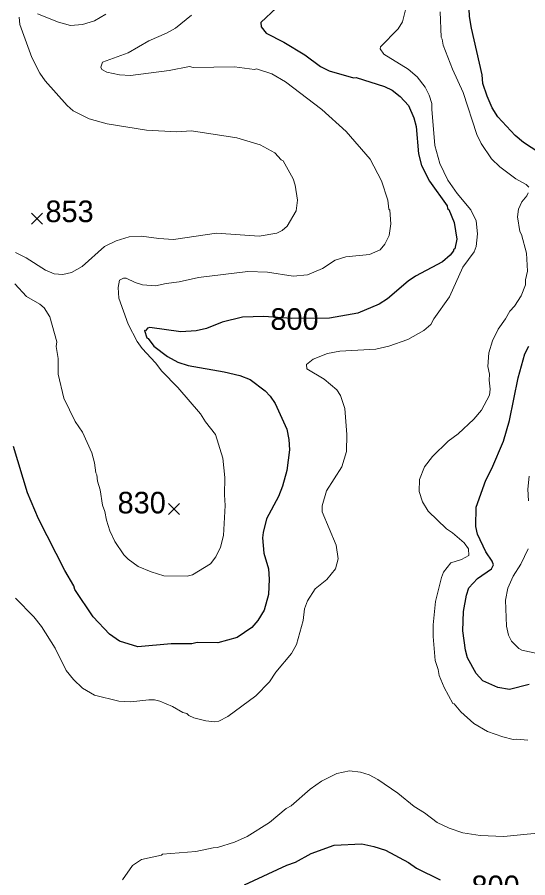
# Model space of a CAD drawing. Extents: x 265.7 to 292.1, y 7676.2 to 7704.2.
# Drawn here: x 270.414 to 272.305, y 7692.446 to 7695.635 of the extents above; entities that cross this region are included whole.
import ezdxf
from ezdxf.enums import TextEntityAlignment as Align

# ---------------------------------------------------------------- set-up
doc = ezdxf.new("R2010")
doc.units = 0
doc.header["$LTSCALE"] = 0.032
for name, color, linetype, lineweight in [('1', 7, 'Continuous', 25), ('2', 7, 'Continuous', 13), ('21', 7, 'Continuous', 25)]:
    doc.layers.add(name, color=color, linetype=linetype, lineweight=lineweight)
doc.layers.add('61', color=7, linetype='Continuous')

msp = doc.modelspace()

# ---------------------------------------------------------------- linework, layer by layer
at = {"layer": '1'}
for points in [[(272.3459, 7695.1334), (272.2893, 7695.1702), (272.259, 7695.1965), (272.1943, 7695.2659), (272.1736, 7695.2986), (272.1544, 7695.3417), (272.1393, 7695.3896), (272.1361, 7695.4215), (272.097, 7695.5939), (272.0898, 7695.637), (272.0866, 7695.6944), (272.0882, 7695.7232), (272.0962, 7695.7519), (272.1273, 7695.8093), (272.2278, 7695.9035), (272.2789, 7695.9657), (272.3172, 7696.0487)], [(271.374, 7695.6697), (271.3166, 7695.6154), (271.3174, 7695.5987), (271.3357, 7695.5755), (271.4012, 7695.542), (271.4794, 7695.4949), (271.5376, 7695.4526), (271.5695, 7695.4359), (271.6597, 7695.4095), (271.6693, 7695.4111), (271.7746, 7695.3776), (271.8033, 7695.3641), (271.832, 7695.3409), (271.864, 7695.3074), (271.8831, 7695.2619), (271.8919, 7695.23), (271.9007, 7695.1279), (271.911, 7695.0848), (271.9414, 7695.0273), (272.0068, 7694.9356), (272.0084, 7694.926), (272.0132, 7694.9228), (272.0331, 7694.8741), (272.0427, 7694.8119), (272.0347, 7694.776), (272.0307, 7694.7736), (272.0307, 7694.7696), (272.018, 7694.7528), (271.9893, 7694.7289), (271.8895, 7694.6754), (271.8624, 7694.6563), (271.785, 7694.5908), (271.7547, 7694.5709), (271.6757, 7694.5382), (271.5703, 7694.5198)], [(271.5703, 7694.5198), (271.4295, 7694.5182), (271.3277, 7694.5258), (271.248, 7694.5238), (271.1729, 7694.5047), (271.1155, 7694.4807), (271.0772, 7694.4727)], [(271.0772, 7694.4727), (271.0197, 7694.4687), (270.9048, 7694.4847), (270.8968, 7694.4831), (270.8889, 7694.4727), (270.8857, 7694.4735), (270.8936, 7694.4464), (270.8984, 7694.4448), (270.92, 7694.4161), (270.9703, 7694.377), (271.0086, 7694.3562), (271.0469, 7694.3443), (271.1809, 7694.3203), (271.2384, 7694.3068), (271.2767, 7694.2924), (271.3325, 7694.2501), (271.3509, 7694.2302), (271.3692, 7694.2038), (271.4131, 7694.1081), (271.4203, 7694.0698), (271.4219, 7694.0315), (271.4123, 7693.9549), (271.3964, 7693.8974), (271.3812, 7693.8591), (271.3373, 7693.7761), (271.3245, 7693.7251), (271.3229, 7693.7059), (271.3277, 7693.6485), (271.3445, 7693.591), (271.3477, 7693.5527), (271.3453, 7693.4952), (271.3285, 7693.4378), (271.3054, 7693.3995), (271.2831, 7693.3731), (271.2288, 7693.3364), (271.157, 7693.3165), (271.0804, 7693.3173), (271.0612, 7693.3133), (270.9846, 7693.3125), (270.8601, 7693.3013), (270.7931, 7693.3221), (270.7556, 7693.3492), (270.6957, 7693.4123), (270.6271, 7693.5144), (270.6239, 7693.5272), (270.5904, 7693.5846), (270.4931, 7693.7761), (270.4524, 7693.8719), (270.4005, 7694.0442)], [(272.31, 7693.1625), (272.2374, 7693.1441), (272.1943, 7693.1505), (272.1385, 7693.1752), (272.1145, 7693.2024), (272.0826, 7693.2606), (272.0746, 7693.2894), (272.0651, 7693.3612), (272.0666, 7693.433), (272.0778, 7693.4937), (272.0874, 7693.52), (272.1185, 7693.5543), (272.1712, 7693.591), (272.1784, 7693.6054), (272.1736, 7693.6197), (272.1496, 7693.654), (272.1193, 7693.7187), (272.1129, 7693.7474), (272.1137, 7693.8192), (272.1496, 7693.9198), (272.172, 7693.9629), (272.2151, 7694.0634), (272.2382, 7694.14), (272.2701, 7694.298), (272.2949, 7694.3874), (272.3092, 7694.4161)], [(271.2559, 7692.4204), (271.4123, 7692.4922), (271.4442, 7692.5042), (271.5033, 7692.5361), (271.5879, 7692.5672), (271.69, 7692.5712), (271.7347, 7692.5624), (271.7778, 7692.5481), (271.864, 7692.5026), (271.8927, 7692.4818), (271.9805, 7692.4387)]]:
    msp.add_lwpolyline(points, dxfattribs=at)
at = {"layer": '2'}
for points in [[(270.6559, 7693.1481), (270.7005, 7693.1226), (270.7899, 7693.1002), (270.8346, 7693.0979), (270.9016, 7693.1058), (270.9224, 7693.105), (270.9415, 7693.1002), (270.9894, 7693.0803), (271.0277, 7693.0588), (271.0421, 7693.0548), (271.0493, 7693.0476), (271.0676, 7693.038), (271.1123, 7693.0276), (271.1442, 7693.0244), (271.161, 7693.0268), (271.1937, 7693.0436), (271.2974, 7693.1202), (271.3485, 7693.1721), (271.3724, 7693.208), (271.4299, 7693.2766), (271.449, 7693.3101), (271.473, 7693.3995), (271.4786, 7693.4426), (271.4889, 7693.4721), (271.5176, 7693.5168), (271.5608, 7693.5511), (271.5935, 7693.5902), (271.603, 7693.6277), (271.5959, 7693.6788), (271.544, 7693.8017), (271.544, 7693.824), (271.5599, 7693.8799), (271.6166, 7693.9692), (271.6342, 7694.0251), (271.635, 7694.0889), (271.6278, 7694.1847), (271.611, 7694.2326), (271.5983, 7694.2541), (271.5504, 7694.294), (271.4865, 7694.3323), (271.4857, 7694.3483), (271.5105, 7694.3682), (271.5639, 7694.3882), (271.6086, 7694.3969), (271.7427, 7694.4041), (271.7906, 7694.4153), (271.8608, 7694.4408), (271.9198, 7694.4743), (271.9462, 7694.4967), (271.9573, 7694.5174), (272.0156, 7694.598), (272.0651, 7694.7081), (272.1065, 7694.7656), (272.1145, 7694.7848), (272.1193, 7694.8326), (272.1137, 7694.8805), (272.0938, 7694.9204), (272.0443, 7694.9811), (272.0092, 7695.0305), (271.9797, 7695.0928), (271.9605, 7695.1598), (271.9494, 7695.2939), (271.9502, 7695.3146), (271.9398, 7695.3465), (271.9246, 7695.3752), (271.8951, 7695.4135), (271.8624, 7695.4423), (271.7714, 7695.4981), (271.7586, 7695.5173), (271.7602, 7695.5245), (271.8257, 7695.5923), (271.8408, 7695.6178), (271.852, 7695.6625)], [(271.9813, 7695.6545), (271.9845, 7695.5612), (271.9885, 7695.554)], [(270.6798, 7695.2579), (270.6215, 7695.2883), (270.5984, 7695.3074), (270.517, 7695.3992), (270.4979, 7695.4279), (270.4683, 7695.4854), (270.4237, 7695.6082), (270.4205, 7695.6354)], [(270.4883, 7695.6473), (270.5665, 7695.6162), (270.6112, 7695.6043), (270.6559, 7695.6082), (270.7005, 7695.621), (270.742, 7695.6465)], [(270.9016, 7695.5468), (270.9671, 7695.5755), (271.0006, 7695.5947), (271.0596, 7695.6418)], [(270.7931, 7695.4207), (270.7452, 7695.4311), (270.7269, 7695.4415), (270.7229, 7695.4495), (270.7293, 7695.4678), (270.825, 7695.5029), (270.9016, 7695.5468)], [(271.9885, 7695.554), (271.9924, 7695.5316), (272.0268, 7695.4423), (272.0659, 7695.3561), (272.1161, 7695.1997), (272.1329, 7695.1662), (272.1704, 7695.1103)], [(270.4045, 7694.6467), (270.4484, 7694.5996), (270.4979, 7694.5717), (270.513, 7694.5581), (270.5346, 7694.5246), (270.5609, 7694.4313), (270.5585, 7694.4145), (270.5649, 7694.3698), (270.5657, 7694.3124), (270.5864, 7694.223), (270.6287, 7694.1368), (270.6559, 7694.0969), (270.6902, 7694.0203), (270.6997, 7693.9836), (270.7045, 7693.9469), (270.7085, 7693.9389), (270.7109, 7693.915), (270.7205, 7693.8831), (270.7293, 7693.8272), (270.738, 7693.8033), (270.7444, 7693.7713), (270.7572, 7693.7314), (270.7755, 7693.6915), (270.8083, 7693.6429), (270.825, 7693.6261), (270.8617, 7693.5998), (270.9096, 7693.579), (270.9575, 7693.5647), (271.0437, 7693.5639), (271.0636, 7693.5687), (271.1298, 7693.6094), (271.1498, 7693.6357), (271.1674, 7693.6708), (271.1785, 7693.7139), (271.1841, 7693.8256), (271.1817, 7693.8655), (271.1833, 7693.9293), (271.1761, 7694.0012), (271.1482, 7694.0889), (271.1107, 7694.1352), (271.0931, 7694.1655), (271.0094, 7694.2629), (270.9495, 7694.3227), (270.9256, 7694.3539), (270.8769, 7694.4073), (270.8585, 7694.4336), (270.825, 7694.4975), (270.7907, 7694.5932), (270.7875, 7694.6331), (270.7923, 7694.6603), (270.8075, 7694.6682), (270.8171, 7694.6674), (270.8506, 7694.6515), (270.8777, 7694.6435), (270.9256, 7694.6395), (270.9655, 7694.6483), (271.0134, 7694.6539), (271.0852, 7694.6706), (271.2687, 7694.6922), (271.3405, 7694.6906), (271.4363, 7694.6746), (271.4889, 7694.6802), (271.5448, 7694.7042), (271.5911, 7694.7345), (271.631, 7694.7472), (271.7187, 7694.7552), (271.7586, 7694.7728), (271.7754, 7694.7935), (271.7922, 7694.8262), (271.7977, 7694.8693), (271.7938, 7694.9196), (271.7906, 7694.9236), (271.7866, 7694.9571), (271.7634, 7695.0289), (271.7219, 7695.1087), (271.6326, 7695.2109), (271.5424, 7695.2931), (271.4083, 7695.3952), (271.3565, 7695.4255), (271.3006, 7695.4431), (271.2926, 7695.4415), (271.2192, 7695.451), (271.066, 7695.4487), (271.0524, 7695.4518), (270.9766, 7695.4367), (270.833, 7695.4183), (270.7931, 7695.4207)], [(271.3134, 7695.1622), (271.2272, 7695.1877), (271.0596, 7695.2133), (271.0054, 7695.2101), (270.8921, 7695.2156), (270.7468, 7695.2396), (270.6798, 7695.2579)], [(270.4069, 7694.7632), (270.4468, 7694.7433), (270.5186, 7694.697), (270.5505, 7694.6834), (270.5825, 7694.681), (270.6144, 7694.6882), (270.6543, 7694.7113), (270.7373, 7694.7847), (270.7803, 7694.8063), (270.8282, 7694.8215), (270.8737, 7694.8238), (270.9383, 7694.8143), (270.9926, 7694.8111), (271.1522, 7694.8342), (271.3102, 7694.823), (271.3756, 7694.835), (271.3956, 7694.8438), (271.4139, 7694.8605), (271.4474, 7694.9172), (271.4522, 7694.9571), (271.4434, 7695.013), (271.4363, 7695.0353), (271.3996, 7695.1023), (271.3916, 7695.1063), (271.3676, 7695.1319), (271.3134, 7695.1622)], [(272.1704, 7695.1103), (272.2023, 7695.08), (272.2614, 7695.0353), (272.2997, 7695.0146), (272.3092, 7695.005)], [(272.3068, 7694.9842), (272.3021, 7694.9731), (272.2837, 7694.9507), (272.2709, 7694.9236), (272.2669, 7694.8949), (272.2765, 7694.8406), (272.2821, 7694.8294), (272.3005, 7694.7608), (272.3044, 7694.6938), (272.2973, 7694.6619), (272.2973, 7694.6427), (272.2805, 7694.6028), (272.2566, 7694.5645), (272.239, 7694.5454), (272.2231, 7694.5166), (272.1959, 7694.4783), (272.1744, 7694.4352), (272.1616, 7694.3906), (272.1568, 7694.3403), (272.1632, 7694.3124), (272.1624, 7694.29), (272.1664, 7694.2565), (272.1632, 7694.2342), (272.1337, 7694.1783), (272.1057, 7694.1456), (272.0475, 7694.0905), (272.0108, 7694.0642), (271.9518, 7694.0075), (271.923, 7693.9692), (271.9039, 7693.9214), (271.9031, 7693.8767), (271.9158, 7693.8384), (271.9358, 7693.8049), (272.0036, 7693.7386), (272.026, 7693.7243), (272.0691, 7693.6875), (272.0858, 7693.6652), (272.0866, 7693.6397), (272.0603, 7693.6253), (272.0204, 7693.6133), (271.9932, 7693.5782), (271.9853, 7693.5591), (271.9629, 7693.4697), (271.9549, 7693.3835), (271.9549, 7693.3404), (271.9621, 7693.2511), (271.9733, 7693.2176), (271.9773, 7693.1952), (271.9956, 7693.1505), (272.0276, 7693.0923), (272.0323, 7693.0907), (272.0579, 7693.0604), (272.105, 7693.0181), (272.156, 7692.9885), (272.2135, 7692.9678), (272.2518, 7692.9582), (272.2653, 7692.9598), (272.306, 7692.9558)], [(272.31, 7693.9341), (272.3052, 7693.8862), (272.3084, 7693.8432)], [(272.3068, 7693.6644), (272.2797, 7693.6086), (272.251, 7693.5639), (272.231, 7693.5192), (272.2223, 7693.4745), (272.2262, 7693.3787), (272.2334, 7693.3452), (272.2454, 7693.3229), (272.2725, 7693.295), (272.2837, 7693.2894), (272.3396, 7693.2774)], [(270.4069, 7693.4825), (270.4747, 7693.4123), (270.5034, 7693.3771), (270.5537, 7693.2966), (270.5952, 7693.2144), (270.6223, 7693.1808), (270.6559, 7693.1481)], [(272.4034, 7692.6175), (272.2167, 7692.5983), (272.1289, 7692.6023), (272.0651, 7692.6119), (272.014, 7692.6295), (271.9693, 7692.651), (271.923, 7692.6861), (271.8847, 7692.71), (271.8241, 7692.7595), (271.7499, 7692.8106), (271.7179, 7692.8273), (271.6852, 7692.8369), (271.6453, 7692.8425), (271.5975, 7692.8321), (271.5416, 7692.8042), (271.4993, 7692.7739), (271.4291, 7692.7124), (271.4107, 7692.7029), (271.3485, 7692.651), (271.2655, 7692.5991), (271.2192, 7692.5776), (271.1554, 7692.5576), (271.1394, 7692.5568), (271.0756, 7692.5433), (270.9519, 7692.5329), (270.9479, 7692.5297), (270.8737, 7692.5137), (270.841, 7692.4914), (270.8035, 7692.4387)]]:
    msp.add_lwpolyline(points, dxfattribs=at)
at = {"layer": '21'}
for p, q in [((270.4666, 7694.9088), (270.5078, 7694.8676)), ((270.5078, 7694.9088), (270.4666, 7694.8676)), ((270.9739, 7693.8331), (271.0151, 7693.7919)), ((271.0151, 7693.8331), (270.9739, 7693.7919))]:
    msp.add_line(p, q, dxfattribs=at)

# ---------------------------------------------------------------- texts
at = {"layer": '61'}
for s, p in [('853', (270.6076, 7694.8754)), ('800', (271.4411, 7694.4763)), ('830', (270.8748, 7693.796)), ('800', (272.1861, 7692.3741))]:
    msp.add_text(s, height=0.08, dxfattribs=at).set_placement(p, align=Align.CENTER)

doc.saveas('drawing.dxf')
